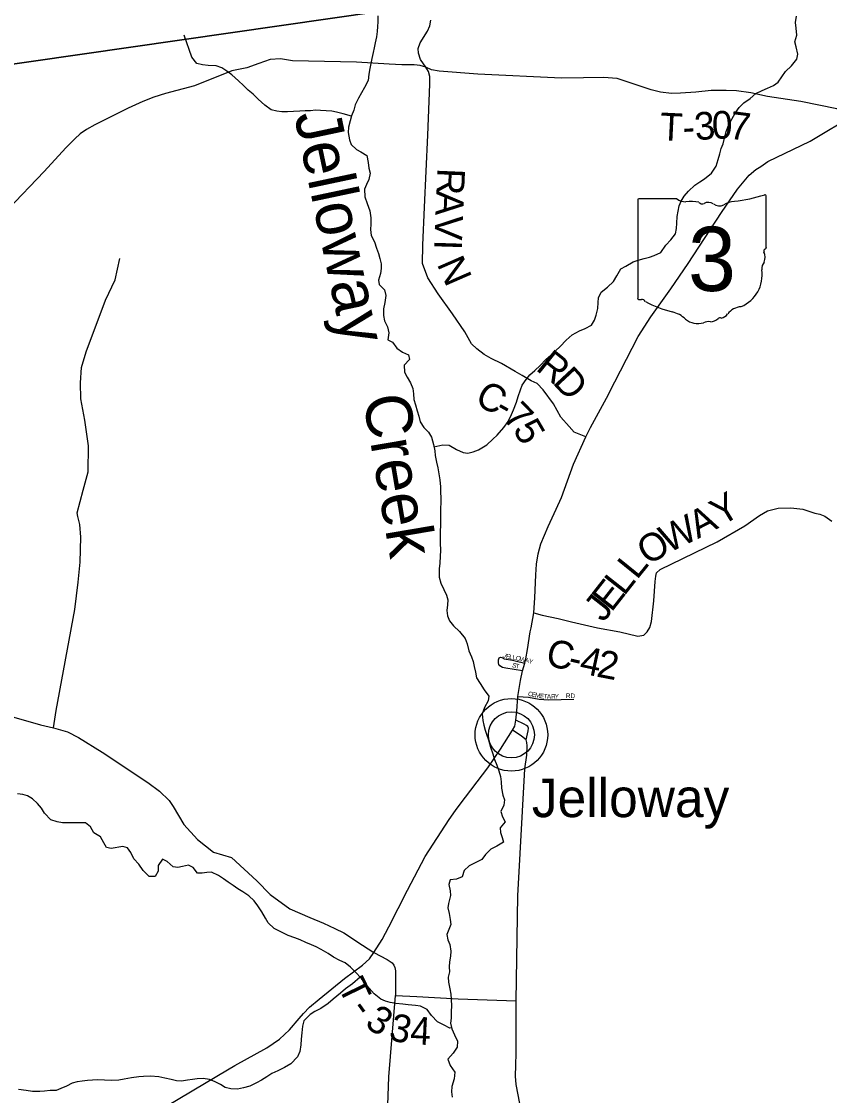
# Model space of a CAD drawing. Extents: x 1759416 to 2214760, y 252598 to 1116833.
# Drawn here: x 2018717 to 2027466, y 920128 to 931768 of the extents above; entities that cross this region are included whole.
import ezdxf

# ---------------------------------------------------------------- set-up
doc = ezdxf.new("R2010")
doc.units = 0
for name, color, linetype in [('GM_X_Adjacent_County', 7, 'Continuous'), ('GM_X_County', 7, 'Continuous'), ('GM_X_County_Road', 7, 'Continuous'), ('GM_X_County_Road_Text', 7, 'Continuous'), ('GM_X_Minor_River', 7, 'Continuous'), ('GM_X_Minor_River_Text', 7, 'Continuous'), ('GM_X_State_Location', 7, 'Continuous'), ('GM_X_State_Route', 7, 'Continuous'), ('GM_X_State_Shield', 7, 'Continuous'), ('GM_X_Township', 7, 'Continuous'), ('GM_X_Township_Road', 7, 'Continuous'), ('GM_X_Township_Road_Text', 7, 'Continuous'), ('GM_X_Township_ROW', 7, 'Continuous'), ('GM_X_Township_Subdivision', 7, 'Continuous'), ('GM_X_Township_Subdivision_Text', 7, 'Continuous'), ('GM_X_Unincorporated', 7, 'Continuous'), ('GM_X_Unincorporated_Location', 7, 'Continuous'), ('GM_X_Unincorporated_Text', 7, 'Continuous')]:
    doc.layers.add(name, color=color, linetype=linetype)

msp = doc.modelspace()

# ---------------------------------------------------------------- linework, layer by layer
at = {"layer": 'GM_X_Adjacent_County'}
msp.add_lwpolyline([(2046190, 941524), (2046230, 937601), (2046240, 936623), (2046246, 935556), (2043971, 935214), (2038391, 934329), (2034945, 933785), (2031637, 933277), (2031111, 933198), (2030108, 933014), (2028816, 932841), (2023140, 931954), (2017738, 931179), (2016684, 931060), (2016073, 930958), (2013857, 930619), (2013775, 934527), (2013715, 937187), (2013620, 941438)], dxfattribs=at)
at = {"layer": 'GM_X_County'}
msp.add_lwpolyline([(1997884, 929140), (2002301, 929187), (2003242, 929141), (2007573, 929691), (2008943, 929865), (2011234, 930213), (2013857, 930619), (2016073, 930958), (2016684, 931060), (2017738, 931179), (2023140, 931954), (2028816, 932841)], dxfattribs=at)
at = {"layer": 'GM_X_County_Road'}
for points in [[(2024828, 927266), (2024755, 927294), (2024703, 927316), (2024647, 927377), (2024557, 927480), (2024477, 927623), (2024365, 927777), (2024301, 927844), (2024235, 927874), (2024139, 927932), (2024064, 927973), (2023916, 928060), (2023803, 928114), (2023726, 928157), (2023647, 928220), (2023590, 928273), (2023517, 928406), (2023383, 928598), (2023227, 928817), (2023115, 928989), (2023060, 929146), (2023064, 929345), (2023079, 929757), (2023116, 930537), (2023137, 931089), (2023137, 931173), (2023125, 931225), (2023094, 931271), (2023038, 931357), (2023016, 931426), (2023012, 931474), (2023032, 931536), (2023112, 931663), (2023137, 931720), (2023149, 931782)], [(2024266, 925358), (2024355, 925333), (2024529, 925297), (2024674, 925260), (2024953, 925196), (2025195, 925152), (2025390, 925105), (2025457, 925118), (2025490, 925154), (2025519, 925202), (2025539, 925266), (2025565, 925491), (2025579, 925700), (2025584, 925757), (2025592, 925791), (2025632, 925828), (2026248, 926127), (2026548, 926303), (2026708, 926414), (2026796, 926464), (2026912, 926494), (2027047, 926497), (2027176, 926483), (2027309, 926438), (2027360, 926427), (2027415, 926408), (2027493, 926351)], [(2018558, 924249), (2018922, 924147), (2019063, 924114), (2019216, 924069), (2019333, 924009), (2019592, 923850), (2020085, 923522), (2020211, 923426), (2020316, 923327), (2020358, 923261), (2020473, 923064), (2020622, 922903), (2020795, 922767), (2020991, 922706), (2021266, 922454), (2021409, 922308), (2021624, 922152), (2021839, 922058), (2021987, 921996), (2022109, 921939), (2022207, 921892), (2022410, 921758), (2022532, 921679)]]:
    msp.add_lwpolyline(points, dxfattribs=at)
at = {"layer": 'GM_X_Minor_River'}
for points in [[(2022577, 931829), (2022575, 931765), (2022573, 931715), (2022569, 931659), (2022561, 931603), (2022546, 931535), (2022534, 931483), (2022524, 931433), (2022510, 931365), (2022490, 931259), (2022478, 931198), (2022472, 931128), (2022432, 931054), (2022400, 930996), (2022366, 930936), (2022331, 930864), (2022315, 930806), (2022291, 930746), (2022275, 930690), (2022257, 930622), (2022255, 930566), (2022267, 930486), (2022285, 930436), (2022343, 930382), (2022393, 930354), (2022457, 930315), (2022469, 930241), (2022479, 930177), (2022493, 930125), (2022479, 930055), (2022451, 930001), (2022432, 929951), (2022436, 929867), (2022460, 929795), (2022490, 929717), (2022500, 929639), (2022498, 929570), (2022496, 929512), (2022504, 929448), (2022538, 929380), (2022562, 929310), (2022582, 929254), (2022598, 929200), (2022610, 929142), (2022612, 929090), (2022604, 929036), (2022583, 928966), (2022589, 928916), (2022649, 928860), (2022663, 928799), (2022651, 928721), (2022637, 928653), (2022635, 928583), (2022649, 928523), (2022681, 928459), (2022695, 928395), (2022683, 928319), (2022735, 928291), (2022781, 928227), (2022841, 928185), (2022907, 928154), (2022919, 928104), (2022861, 928042), (2022863, 927968), (2022892, 927912), (2022930, 927852), (2022956, 927792), (2022960, 927734), (2022966, 927672), (2022982, 927614), (2023002, 927548), (2023020, 927492), (2023034, 927429), (2023074, 927367), (2023124, 927317), (2023156, 927263), (2023178, 927185), (2023192, 927113), (2023198, 927063), (2023210, 926991), (2023224, 926931), (2023236, 926867), (2023248, 926799), (2023253, 926726), (2023255, 926662), (2023257, 926608), (2023257, 926552), (2023255, 926494), (2023255, 926436), (2023255, 926362), (2023253, 926312), (2023251, 926238), (2023251, 926116), (2023253, 926034), (2023251, 925972), (2023247, 925897), (2023240, 925837), (2023240, 925745), (2023256, 925679), (2023290, 925613)], [(2023183, 927158), (2023280, 927181), (2023346, 927175), (2023426, 927131), (2023498, 927095), (2023550, 927091), (2023608, 927105), (2023664, 927125), (2023757, 927181), (2023819, 927241), (2023869, 927285), (2023941, 927367), (2023985, 927433), (2024023, 927507), (2024045, 927559), (2024077, 927643), (2024096, 927705), (2024122, 927775), (2024140, 927825), (2024180, 927887), (2024222, 927937), (2024274, 927987), (2024332, 928039), (2024394, 928103), (2024448, 928151), (2024549, 928247), (2024615, 928313), (2024681, 928371), (2024759, 928415), (2024821, 928441), (2024889, 928477), (2024923, 928531), (2024941, 928584), (2024956, 928658), (2024962, 928722), (2024966, 928774), (2024994, 928836), (2025064, 928888), (2025128, 928950), (2025164, 929012), (2025208, 929086), (2025262, 929116), (2025341, 929162), (2025395, 929180), (2025461, 929198), (2025517, 929212), (2025569, 929230), (2025639, 929264), (2025693, 929342), (2025749, 929402), (2025797, 929466), (2025810, 929524), (2025814, 929582), (2025818, 929656), (2025826, 929712), (2025840, 929770), (2025860, 929822), (2025894, 929876), (2025940, 929930), (2026008, 929992), (2026062, 930030), (2026112, 930064), (2026187, 930125), (2026239, 930199), (2026261, 930273), (2026279, 930335), (2026293, 930391), (2026313, 930443), (2026329, 930503), (2026347, 930575), (2026379, 930659), (2026408, 930709), (2026444, 930775), (2026488, 930837), (2026538, 930887), (2026606, 930933), (2026668, 930987), (2026736, 931021), (2026796, 931045), (2026861, 931073), (2026911, 931111), (2026949, 931169), (2026989, 931227), (2027055, 931287), (2027113, 931359), (2027123, 931415), (2027107, 931494), (2027091, 931546), (2027113, 931618), (2027104, 931694), (2027098, 931756), (2027110, 931826)], [(2022290, 930740), (2022201, 930768), (2022129, 930784), (2022077, 930794), (2022017, 930800), (2021955, 930804), (2021901, 930806), (2021847, 930800), (2021789, 930798), (2021731, 930795), (2021663, 930791), (2021599, 930787), (2021536, 930789), (2021482, 930795), (2021422, 930811), (2021352, 930859), (2021280, 930925), (2021226, 930979), (2021172, 931025), (2021120, 931073), (2021066, 931123), (2020994, 931190), (2020940, 931230), (2020886, 931266), (2020826, 931288), (2020738, 931292), (2020678, 931298), (2020616, 931314), (2020560, 931382), (2020478, 931618)], [(2023290, 925613), (2023318, 925549), (2023334, 925499), (2023330, 925447), (2023324, 925383), (2023330, 925327), (2023352, 925271), (2023396, 925217), (2023460, 925156), (2023522, 925080), (2023544, 925024), (2023562, 924948), (2023590, 924884), (2023606, 924832), (2023618, 924776), (2023634, 924716), (2023643, 924656), (2023685, 924592), (2023727, 924523), (2023777, 924457), (2023771, 924405), (2023731, 924335), (2023705, 924263), (2023711, 924193), (2023723, 924141), (2023737, 924089), (2023755, 924033), (2023775, 923983), (2023797, 923903), (2023819, 923831), (2023839, 923771), (2023865, 923708), (2023885, 923648), (2023905, 923584), (2023912, 923528), (2023916, 923460), (2023930, 923384), (2023948, 923334), (2023940, 923274), (2023906, 923208), (2023926, 923148), (2023954, 923096), (2023900, 923028), (2023902, 922978), (2023922, 922925), (2023936, 922873), (2023864, 922831), (2023800, 922797), (2023743, 922739), (2023701, 922687), (2023631, 922649), (2023565, 922617), (2023509, 922567), (2023489, 922497), (2023429, 922473), (2023359, 922465), (2023345, 922415), (2023359, 922347), (2023364, 922295), (2023340, 922211), (2023332, 922161), (2023346, 922101), (2023358, 922037), (2023366, 921983), (2023344, 921929), (2023324, 921873), (2023332, 921817), (2023356, 921764), (2023366, 921692), (2023364, 921640), (2023352, 921576), (2023348, 921524), (2023350, 921468), (2023337, 921412), (2023339, 921356), (2023355, 921284), (2023365, 921228), (2023371, 921172), (2023373, 921096), (2023369, 921044), (2023369, 920968), (2023361, 920911), (2023375, 920851), (2023407, 920787), (2023437, 920719), (2023433, 920653), (2023391, 920589), (2023334, 920523), (2023360, 920455), (2023410, 920383), (2023402, 920309), (2023376, 920227), (2023374, 920167), (2023380, 920111)], [(2023372, 920863), (2023355, 920859), (2023287, 920896), (2023221, 920926), (2023155, 920994), (2023111, 921060), (2023037, 921096), (2022983, 921104), (2022903, 921112), (2022847, 921118), (2022771, 921126), (2022710, 921136), (2022658, 921150), (2022608, 921172), (2022534, 921232), (2022482, 921291), (2022440, 921341), (2022398, 921395), (2022330, 921469), (2022280, 921519), (2022220, 921565), (2022164, 921591), (2022094, 921627), (2022038, 921667), (2021962, 921711), (2021908, 921738), (2021858, 921760), (2021796, 921788), (2021736, 921816), (2021676, 921836), (2021606, 921864), (2021532, 921898), (2021454, 921938), (2021388, 922000), (2021360, 922050), (2021320, 922118), (2021276, 922183), (2021238, 922237), (2021178, 922293), (2021112, 922337), (2021058, 922369), (2021008, 922405), (2020956, 922439), (2020904, 922477), (2020850, 922513), (2020776, 922547), (2020724, 922545), (2020674, 922539), (2020622, 922539), (2020576, 922598), (2020524, 922626), (2020462, 922610), (2020410, 922598), (2020358, 922608), (2020294, 922666), (2020244, 922690), (2020195, 922622), (2020195, 922558), (2020163, 922502), (2020099, 922502), (2020035, 922566), (2019987, 922634), (2019933, 922692), (2019899, 922762), (2019865, 922812), (2019815, 922828), (2019687, 922804), (2019637, 922815), (2019609, 922867), (2019573, 922931), (2019499, 922975), (2019463, 923041), (2019411, 923083), (2019357, 923085), (2019295, 923083), (2019225, 923085), (2019161, 923085), (2019103, 923093), (2019033, 923115), (2018967, 923189), (2018933, 923242), (2018891, 923292), (2018835, 923344), (2018783, 923376), (2018731, 923392), (2018675, 923398)], [(2022384, 921410), (2022302, 921337), (2022226, 921285), (2022172, 921237), (2022090, 921171), (2022036, 921125), (2021958, 921073), (2021894, 921039), (2021841, 921005), (2021775, 920939), (2021759, 920881), (2021753, 920807), (2021747, 920740), (2021743, 920678), (2021731, 920604), (2021707, 920546), (2021635, 920472), (2021564, 920432), (2021494, 920396), (2021428, 920366), (2021374, 920332), (2021316, 920296), (2021260, 920266), (2021190, 920230), (2021122, 920210), (2021056, 920196), (2020982, 920202), (2020924, 920215), (2020870, 920247), (2020815, 920277), (2020751, 920301), (2020683, 920313), (2020619, 920309), (2020569, 920301), (2020513, 920293), (2020449, 920283), (2020395, 920289), (2020339, 920303), (2020269, 920317), (2020203, 920329), (2020113, 920337), (2020039, 920335), (2019989, 920331), (2019907, 920319), (2019830, 920305), (2019770, 920295), (2019694, 920290), (2019614, 920296), (2019536, 920298), (2019484, 920296), (2019432, 920290), (2019372, 920284), (2019318, 920276), (2019264, 920262), (2019204, 920230), (2019144, 920206), (2019094, 920184), (2019027, 920182), (2018965, 920176), (2018915, 920172), (2018837, 920172), (2018767, 920182), (2018683, 920192)]]:
    msp.add_lwpolyline(points, dxfattribs=at)
at = {"layer": 'GM_X_State_Route'}
for points in [[(2025077, 927736), (2025396, 928353), (2025530, 928568), (2025748, 928871), (2025934, 929145), (2026298, 929697), (2026469, 929952), (2026598, 930102), (2026670, 930162), (2026722, 930196), (2026799, 930249), (2027258, 930471), (2027751, 930766)], [(2024505, 926483), (2024563, 926610), (2024693, 926970), (2024828, 927266), (2024877, 927367), (2025072, 927726), (2025077, 927736)], [(2024266, 925358), (2024275, 925520), (2024285, 925772), (2024294, 925888), (2024312, 925997), (2024339, 926107), (2024420, 926296), (2024505, 926483)], [(2024079, 924295), (2024091, 924454), (2024120, 924627), (2024142, 924729), (2024166, 924813), (2024178, 924861), (2024195, 924962), (2024225, 925154), (2024237, 925195), (2024266, 925358)], [(2023417, 923217), (2023467, 923286), (2023766, 923681), (2023902, 923882), (2024034, 924087), (2024060, 924131), (2024071, 924196), (2024079, 924295)], [(2024114, 920041), (2024072, 920249), (2024065, 920338), (2024070, 920459), (2024072, 920586), (2024072, 921156), (2024093, 922294), (2024166, 923668), (2024188, 923818), (2024194, 923919), (2024189, 923955), (2024182, 923982), (2024130, 924023), (2024096, 924049), (2024034, 924087)], [(2020279, 920010), (2020851, 920350), (2021028, 920454), (2021375, 920644), (2021509, 920738), (2021619, 920841), (2021725, 920964), (2021772, 921018), (2021836, 921085), (2021940, 921174), (2022214, 921395), (2022408, 921542), (2022484, 921610), (2022532, 921679), (2022622, 921819), (2022695, 921958), (2022897, 922355), (2023088, 922719), (2023347, 923120), (2023417, 923217)]]:
    msp.add_lwpolyline(points, dxfattribs=at)
at = {"layer": 'GM_X_State_Shield'}
for p, q in [((2026781, 929320), (2026781, 929873)), ((2025389, 929829), (2025389, 928772)), ((2025811, 929847), (2025403, 929847)), ((2026781, 929321), (2026781, 929320))]:
    msp.add_line(p, q, dxfattribs=at)
for centre, radius, start, end in [((2026286, 931287), 1476, 275.8445, 288.9065), ((2026766, 929875), 15.5, 351.8621, 97.738), ((2025405, 929831), 16.1, 98.1301, 188.1301), ((2025908, 929970), 156, 231.6195, 271.1119), ((2025960, 929254), 562, 80.4867, 94.9883), ((2026087, 929836), 45.1, 219.7921, 297.1024), ((2026153, 929714), 93.8, 54.4667, 119.1411), ((2026275, 929882), 113, 233.8562, 294.8282), ((2026474, 929524), 297, 97.3462, 120.7689), ((2026778, 929280), 24, 107.944, 210.337), ((2026765, 929318), 16.6, 289.6038, 7.7341), ((2026625, 929210), 144, 340.033, 23.6496), ((2026368, 929019), 369, 292.3089, 8.9858), ((2026837, 929089), 105, 136.8065, 186.9296), ((2025405, 928770), 16.3, 171.9584, 258.3066), ((2025408, 928878), 124, 267.339, 280.6039), ((2025433, 928711), 44.8, 29.7484, 93.2717), ((2025999, 929661), 1066, 240.4129, 257.1985), ((2025681, 928297), 334, 47.1842, 75.836), ((2026268, 928670), 119, 282.8732, 323.2771), ((2026524, 928475), 202, 94.4031, 142.5768), ((2026041, 928706), 212, 230.7004, 286.2918), ((2026164, 928341), 174, 85.6951, 111.2099), ((2026179, 928627), 113, 268.777, 315.5493), ((2026281, 928524), 31.8, 65.7517, 132.6484)]:
    msp.add_arc(centre, radius, start, end, dxfattribs=at)
at = {"layer": 'GM_X_Township'}
msp.add_lwpolyline([(2007080, 920037), (2007121, 920797), (2007263, 923436), (2007268, 923555), (2007337, 924671), (2007371, 925406), (2007440, 926818), (2007496, 927865), (2007522, 928477), (2007563, 929430), (2007573, 929691), (2008943, 929865), (2011234, 930213), (2013857, 930619), (2016073, 930958), (2016684, 931060), (2017738, 931179), (2023140, 931954), (2028816, 932841)], dxfattribs=at)
at = {"layer": 'GM_X_Township_Road'}
for points in [[(2023094, 931271), (2023094, 931271), (2023032, 931292), (2022968, 931297), (2022837, 931298), (2022699, 931305), (2022344, 931326), (2021653, 931342), (2021520, 931363), (2021408, 931355), (2021287, 931312), (2021158, 931264), (2020994, 931234), (2020590, 931071), (2020275, 930987), (2020151, 930948), (2020029, 930902), (2019873, 930830), (2019510, 930646), (2019422, 930597), (2019352, 930551), (2019294, 930497), (2019196, 930399), (2018963, 930141), (2018570, 929731)], [(2027751, 930766), (2027544, 930821), (2027157, 930900), (2026795, 930955), (2026613, 930994), (2026458, 931015), (2026347, 931021), (2026185, 931018), (2026019, 931001), (2025854, 930992), (2025757, 930989), (2025636, 931000), (2025534, 931027), (2025266, 931117), (2025166, 931148), (2025018, 931160), (2024801, 931156), (2024565, 931154), (2023660, 931198), (2023241, 931231), (2023158, 931243), (2023094, 931271)], [(2022532, 921679), (2022678, 921602), (2022730, 921566), (2022750, 921542), (2022760, 921515), (2022765, 921481), (2022765, 921213), (2022997, 921203), (2023445, 921175), (2024072, 921156)], [(2022510, 914080), (2022525, 914544), (2022547, 915523), (2022559, 916467), (2022602, 917042), (2022611, 917508), (2022673, 918045), (2022681, 918334), (2022667, 919513), (2022693, 920330), (2022765, 921213)]]:
    msp.add_lwpolyline(points, dxfattribs=at)
at = {"layer": 'GM_X_Township_ROW'}
for points in [[(2019328, 926404), (2019320, 926444), (2019384, 926690), (2019437, 926888), (2019441, 927170), (2019402, 927448), (2019360, 927677), (2019355, 927853), (2019365, 928019), (2019417, 928189), (2019625, 928749), (2019731, 928967), (2019783, 929200)], [(2019063, 924114), (2019094, 924301), (2019294, 925396), (2019330, 925692), (2019351, 925910), (2019358, 926178), (2019347, 926315), (2019328, 926404)]]:
    msp.add_lwpolyline(points, dxfattribs=at)
at = {"layer": 'GM_X_Township_Subdivision'}
for points in [[(2024142, 924729), (2023962, 924759), (2023927, 924765), (2023897, 924784), (2023886, 924798), (2023883, 924818), (2023883, 924851), (2023889, 924872), (2023903, 924878), (2023919, 924875), (2023943, 924859), (2024034, 924845), (2024062, 924839), (2024166, 924813)], [(2024091, 924454), (2024207, 924447), (2024324, 924425), (2024424, 924415), (2024697, 924424)], [(2024182, 923982), (2024203, 924081), (2024207, 924111), (2024200, 924128), (2024184, 924140), (2024161, 924151), (2024071, 924196)]]:
    msp.add_lwpolyline(points, dxfattribs=at)
at = {"layer": 'GM_X_Unincorporated'}
for radius in [393, 249]:
    msp.add_circle((2024022, 924037), radius, dxfattribs=at)
at = {"layer": 'GM_X_Unincorporated_Location'}
msp.add_line((2024022, 924037), (2024022, 924037), dxfattribs=at)

# ---------------------------------------------------------------- texts
at = {"layer": 'GM_X_County_Road_Text'}
for s, rotation, p in [('R', 267.5404, (2023221, 930183)), ('A', 267.5403, (2023210, 929937)), ('V', 267.5699, (2023199, 929673)), ('I', 268.2473, (2023188, 929406)), ('N', 293.5754, (2023211, 929141)), ('R', 321.2884, (2024275, 927997)), ('D', 313.0059, (2024459, 927851)), ('C', 330.58, (2023610, 927634)), ('7', 313.9696, (2023914, 927467)), ('-', 330.6382, (2023825, 927513)), ('5', 300.331, (2024031, 927349)), ('Y', 31.4955, (2026293, 926291)), ('A', 27.5092, (2026039, 926158)), ('W', 25.9613, (2025719, 926002)), ('O', 31.9065, (2025502, 925867)), ('L', 51.0203, (2025380, 925710)), ('E', 51.8435, (2025104, 925358)), ('L', 51.8221, (2025242, 925534)), ('J', 51.8458, (2025017, 925247)), ('C', 346.9293, (2024380, 924794)), ('4', 347.9506, (2024746, 924710)), ('2', 349.0972, (2024933, 924670)), ('-', 347.2753, (2024622, 924738))]:
    msp.add_text(s, height=300, rotation=rotation, dxfattribs=at).set_placement(p)
at = {"layer": 'GM_X_Minor_River_Text'}
for s, rotation, p in [('Jelloway', 281.9503, (2021668, 930753)), ('Creek', 279.6189, (2022412, 927692))]:
    msp.add_text(s, height=500.1, rotation=rotation, dxfattribs=at).set_placement(p)
at = {"layer": 'GM_X_State_Location'}
for s in ['s', 'r']:
    msp.add_text(s, height=1, dxfattribs=at).set_placement((2026070, 929230))
msp.add_text('3', height=1, rotation=0, dxfattribs=at).set_placement((2025919, 929157))
at = {"layer": 'GM_X_State_Shield'}
msp.add_text('3', height=696, dxfattribs=at).set_placement((2025935, 928847))
at = {"layer": 'GM_X_Township_Road_Text'}
for s, rotation, p in [('0', 1.426, (2026196, 930495)), ('T', 357.1789, (2025624, 930482)), ('3', 5.1807, (2026017, 930478)), ('7', 352.6897, (2026369, 930500)), ('-', 3.1137, (2025882, 930471)), ('T', 295.9201, (2022137, 921313)), ('-', 306.156, (2022265, 921062)), ('3', 326.628, (2022422, 920882)), ('3', 347.0999, (2022683, 920735)), ('4', 357.3359, (2022921, 920685))]:
    msp.add_text(s, height=300, rotation=rotation, dxfattribs=at).set_placement(p)
at = {"layer": 'GM_X_Township_Subdivision_Text'}
for s, rotation, p in [('J', 327.2438, (2023922, 924884)), ('E', 351.463, (2023961, 924864)), ('L', 351.4874, (2023996, 924859)), ('L', 350.4478, (2024031, 924854)), ('O', 347.1037, (2024065, 924848)), ('W', 346.2859, (2024108, 924838)), ('A', 346.25, (2024163, 924825)), ('S', 345.0756, (2024026, 924771)), ('T', 347.7039, (2024062, 924761)), ('Y', 346.2841, (2024206, 924814)), ('C', 346.918, (2024198, 924461)), ('E', 349.0432, (2024239, 924452)), ('M', 350.1606, (2024275, 924445)), ('E', 354.2369, (2024330, 924435)), ('T', 355.2389, (2024366, 924432)), ('A', 358.8443, (2024405, 924428)), ('R', 1.858, (2024452, 924428)), ('Y', 1.897, (2024491, 924429)), ('RD', 0, (2024612, 924435))]:
    msp.add_text(s, height=50, rotation=rotation, dxfattribs=at).set_placement(p)
at = {"layer": 'GM_X_Unincorporated_Text'}
msp.add_text('Jelloway', height=417, rotation=0, dxfattribs=at).set_placement((2024243, 923145))

doc.saveas('drawing.dxf')
